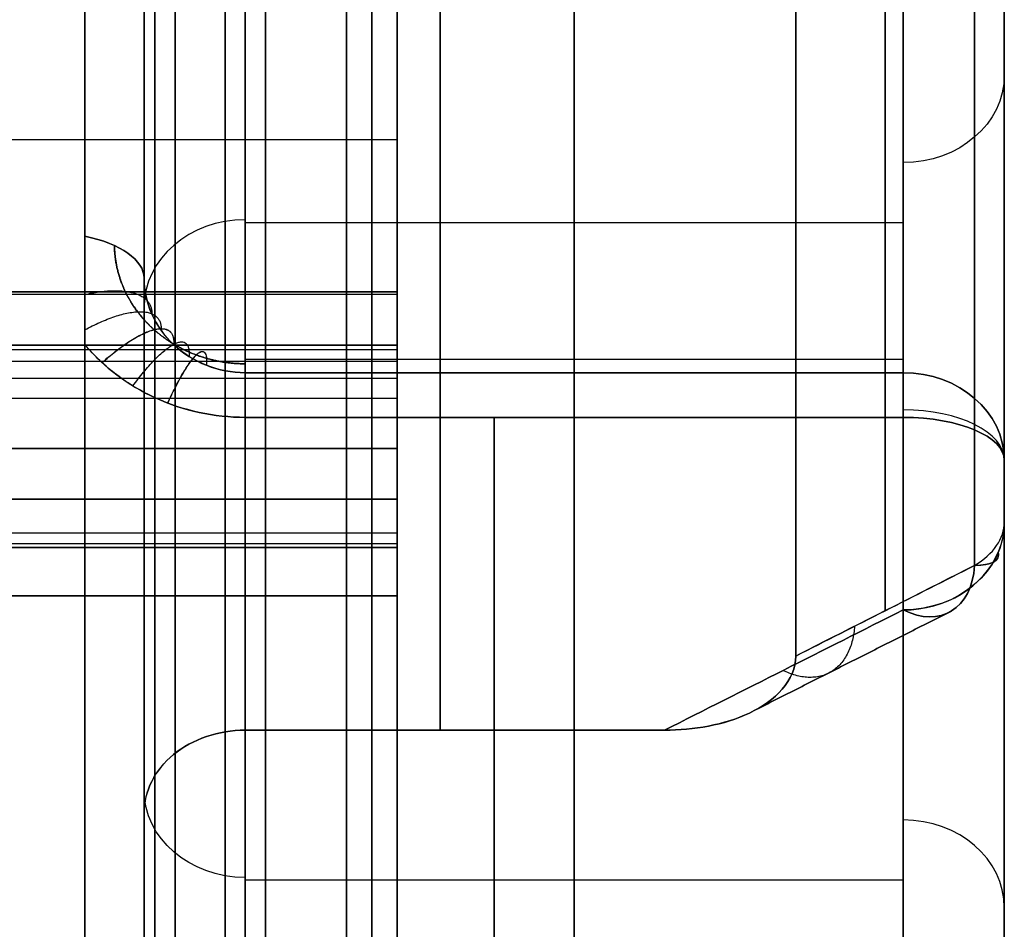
# Model space of a CAD drawing. Header units: millimetres. Extents: x -105 to 152, y -114 to 65.
# Tile 303 of 329: x 95 to 105, y 19 to 28. Entities that reach past the tile are written whole.
import ezdxf

# ---------------------------------------------------------------- set-up
doc = ezdxf.new("R2010")
doc.units = ezdxf.units.MM
doc.layers.add('Layer 01', color=18, linetype='Continuous', true_color=0x000000)

# ---------------------------------------------------------------- blocks, each defined once
blk = doc.blocks.new('Block 02')
at = {"layer": 'Layer 01'}
for p, q in [((97.076, 31.1467, -46.4476), (97.076, 21.1188, -29.0789)), ((100.326, 21.1188, 29.0789), (100.326, 31.1467, 46.4476)), ((100.326, 31.1467, -46.4476), (100.326, 21.1188, -29.0789)), ((96.076, 28, 48.4974), (96.076, 17.9693, 31.1238)), ((96.076, 28, -48.4974), (96.076, 17.9693, -31.1238)), ((103.576, 26.1328, 37.7633), (97.076, 26.1328, 37.7633)), ((103.576, 26.1328, -37.7633), (97.076, 26.1328, -37.7633)), ((98.576, 25.4241, 64.3525), (-26.924, 25.4241, 64.3525)), ((96.076, 20.5599, 41.1107), (96.076, 25.323, 38.3607)), ((96.076, 25.323, -38.3607), (96.076, 20.5599, -41.1107)), ((98.576, 22.9237, 63.9463), (98.576, 24.9329, 63.9463)), ((98.576, 22.9237, -63.9463), (98.576, 24.9329, -63.9463)), ((97.076, 24.7855, 50.6976), (103.576, 24.7855, 50.6976)), ((97.076, 24.7855, -50.6976), (103.576, 24.7855, -50.6976)), ((97.076, 24.6515, 50.1976), (97.076, 14.6236, 32.8289)), ((100.326, 24.6515, 50.1976), (100.326, 14.6236, 32.8289)), ((100.326, 14.6236, -32.8289), (100.326, 24.6515, -50.1976)), ((98.576, 23.9477, 64.4262), (98.576, 23.9477, 63.4248)), ((98.576, 23.9477, -63.425), (98.576, 23.9477, -64.4262)), ((-26.924, 23.901, 63.427), (98.576, 23.901, 63.427)), ((98.576, 22.9235, -63.9964), (-26.924, 22.9235, -63.9964)), ((98.576, 22.9235, 63.9964), (-26.924, 22.9235, 63.9964)), ((104.576, -22.5872, -48.6221), (104.576, 22.5872, -48.6221)), ((104.576, -20.8964, 45.6937), (104.576, 20.8964, 45.6937)), ((103.576, 19.6376, 41.5133), (97.076, 19.6376, 41.5133)), ((103.576, 19.6376, -41.5133), (97.076, 19.6376, -41.5133))]:
    blk.add_line(p, q, dxfattribs=at)
at = {"layer": 'Layer 01', "extrusion": (-1, 3.43217e-14, -1.94826e-15)}
blk.add_arc((0, 0, -98.576), 62, 90, 270, dxfattribs=at)
at = {"layer": 'Layer 01', "extrusion": (1, 0, 0)}
for centre, radius, start, end in [((0, 0, 95.4917), 61.5, 270, 90), ((0, 0, 95.4917), 60, 270, 90), ((0, 0, 95.4917), 35.9386, 270, 90), ((0, 0, 95.4917), 56.9095, 57.18524, 62.81476), ((0, 0, 95.4917), 56.9095, 297.18524, 302.81476), ((23.7855, 50.6976, 100.326), 1, 330, 64.86576), ((23.7855, -50.6976, 100.326), 1, 295.13424, 30)]:
    blk.add_arc(centre, radius, start, end, dxfattribs=at)
at = {"layer": 'Layer 01', "extrusion": (1, -3.43217e-14, 2.25655e-15)}
blk.add_arc((0, 0, 96.3839), 61.5, 270, 90, dxfattribs=at)
at = {"layer": 'Layer 01', "extrusion": (-1, 3.43217e-14, -2.19517e-15)}
blk.add_arc((0, 0, -97.276), 61.5, 90, 270, dxfattribs=at)
at = {"layer": 'Layer 01', "extrusion": (1, -3.43217e-14, 1.9641e-15)}
blk.add_arc((0, 0, 98.076), 61.5, 270, 90, dxfattribs=at)
at = {"layer": 'Layer 01', "extrusion": (-1, 3.09204e-29, 0)}
for centre, radius in [((0, 0, -98.326), 61.5), ((0, 0, -96.1839), 60)]:
    blk.add_arc(centre, radius, 90, 270, dxfattribs=at)
at = {"layer": 'Layer 01', "extrusion": (-1, 3.09859e-29, -1.15535e-16)}
blk.add_arc((0, 0, -98.576), 61.5, 90, 270, dxfattribs=at)
at = {"layer": 'Layer 01', "extrusion": (1, -3.09204e-29, -1.15912e-16)}
blk.add_arc((0, 0, 97.076), 61.3, 270, 90, dxfattribs=at)
at = {"layer": 'Layer 01', "extrusion": (-1, 3.09204e-29, 9.24197e-30)}
for centre, radius, start, end in [((0, 0, -97.076), 61.3, 90, 270), ((0, 0, -96.076), 56, 117.18524, 122.81476), ((0, 0, -96.076), 56, 237.18524, 242.81476), ((0, 0, -104.576), 56, 90, 115.13424), ((0, 0, -104.576), 56, 244.86576, 295.13424)]:
    blk.add_arc(centre, radius, start, end, dxfattribs=at)
at = {"layer": 'Layer 01', "extrusion": (1, -3.09204e-29, -1.1803e-16)}
blk.add_arc((0, 0, 97.076), 60.2, 270, 90, dxfattribs=at)
at = {"layer": 'Layer 01', "extrusion": (-1, 3.09204e-29, 1.01621e-44)}
blk.add_arc((0, 0, -96.876), 60, 90, 270, dxfattribs=at)
at = {"layer": 'Layer 01', "extrusion": (1, 4.03463e-30, 2.32939e-30)}
blk.add_arc((0, 0, 104.576), 38.4142, 7.10293, 52.89707, dxfattribs=at)
at = {"layer": 'Layer 01', "extrusion": (1, 2.28119e-29, -1.31705e-29)}
blk.add_arc((0, 0, 104.576), 38.4142, 307.10293, 352.89707, dxfattribs=at)
at = {"layer": 'Layer 01', "extrusion": (-1, -5.18158e-15, 4.11008e-15)}
blk.add_arc((0, 0, -104.2831), 37.7071, 187.10293, 232.89707, dxfattribs=at)
at = {"layer": 'Layer 01', "extrusion": (-1, -1.23524e-15, -1.53921e-16)}
blk.add_arc((0, 0, -104.2831), 37.7071, 127.10293, 172.89707, dxfattribs=at)
at = {"layer": 'Layer 01', "extrusion": (1, -3.09204e-29, -9.24197e-30)}
for start, end in [(307.27117, 352.72883), (7.27117, 52.72883)]:
    blk.add_arc((0, 0, 103.3989), 36.8229, start, end, dxfattribs=at)
at = {"layer": 'Layer 01', "extrusion": (-1, 0, 0)}
for start, end in [(125.9894, 174.0106), (185.9894, 234.0106)]:
    blk.add_arc((0, 0, -99.0032), 35.9386, start, end, dxfattribs=at)
at = {"layer": 'Layer 01', "extrusion": (-1, -1.28745e-12, -1.68299e-13)}
blk.add_arc((0, 0, -102.5147), 35.9386, 127.4476, 172.5524, dxfattribs=at)
at = {"layer": 'Layer 01', "extrusion": (-1, -7.89478e-13, 1.03082e-12)}
blk.add_arc((0, 0, -102.5147), 35.9386, 187.4476, 232.5524, dxfattribs=at)
at = {"layer": 'Layer 01', "extrusion": (-1, -2.33644e-28, -4.04683e-28)}
blk.add_arc((0, 0, -96.076), 56, 117.18524, 122.81476, dxfattribs=at)
at = {"layer": 'Layer 01', "extrusion": (-1, -3.12547e-28, 5.41347e-28)}
blk.add_arc((0, 0, -96.076), 56, 237.18524, 242.81476, dxfattribs=at)
at = {"layer": 'Layer 01', "extrusion": (-1, -1.24185e-12, 2.38809e-11)}
blk.add_arc((-0.0077, 434.8496, -98.576), 499.8494, 266.737606, 267.08244, dxfattribs=at)
at = {"layer": 'Layer 01', "extrusion": (1, -1.33072e-12, -2.39524e-11)}
blk.add_arc((0.0024, -435.0001, 98.576), 500, 86.737988, 87.082714, dxfattribs=at)
at = {"layer": 'Layer 01', "extrusion": (0, -0.5, -0.866025)}
for centre, start, end in [((103.576, -4.75, -46.9588), 0, 90), ((97.076, 2.75, -45.8212), 90, 180)]:
    blk.add_arc(centre, 1, start, end, dxfattribs=at)
at = {"layer": 'Layer 01', "extrusion": (0, 0.5, -0.866025)}
for centre, start, end in [((-103.576, 4.75, 46.9588), 180, 270), ((-97.076, -2.75, 45.8212), 270, 0)]:
    blk.add_arc(centre, 1, start, end, dxfattribs=at)
at = {"layer": 'Layer 01', "extrusion": (0, 0.5, 0.866025)}
for centre, start, end in [((-97.076, -2.75, 45.832), 270, 0), ((-103.576, 4.75, 46.9588), 180, 270)]:
    blk.add_arc(centre, 1, start, end, dxfattribs=at)
at = {"layer": 'Layer 01', "extrusion": (0, -0.5, 0.866025)}
for centre, start, end in [((97.076, 2.75, -45.832), 90, 180), ((103.576, -4.75, -55.7982), 360, 90), ((103.576, -4.75, -46.9588), 0, 90)]:
    blk.add_arc(centre, 1, start, end, dxfattribs=at)
at = {"layer": 'Layer 01', "extrusion": (-1.75752e-15, -0.889534, 0.456869)}
blk.add_arc((95.076, 56), 1, 360, 65.43796, dxfattribs=at)
at = {"layer": 'Layer 01', "extrusion": (3.80004e-16, -0.889534, -0.456869)}
blk.add_arc((95.076, -56), 1, 294.56204, 0, dxfattribs=at)
at = {"layer": 'Layer 01', "extrusion": (-1, -1.63995e-14, 6.43976e-13)}
blk.add_arc((-25.4241, -63.8525, -98.576), 0.5, 267.08244, 270, dxfattribs=at)
at = {"layer": 'Layer 01', "extrusion": (1, -4.99204e-12, -1.0351e-10)}
blk.add_arc((0.0227, -434.5002, 98.576), 499.4997, 87.082124, 87.427047, dxfattribs=at)
at = {"layer": 'Layer 01', "extrusion": (-1, -2.69479e-14, 2.95594e-14)}
blk.add_arc((-25.4241, 63.8525, -98.576), 0.5, 2.37488, 92.91729, dxfattribs=at)
at = {"layer": 'Layer 01', "extrusion": (1, -1.90708e-12, 3.92782e-11)}
blk.add_arc((-0.021, 435.4376, 98.576), 500.4381, 272.573133, 272.917409, dxfattribs=at)
at = {"layer": 'Layer 01', "extrusion": (-1, 2.72386e-14, 2.83691e-14)}
blk.add_arc((-25.4241, -63.8526, -98.576), 0.5, 270, 357.67068, dxfattribs=at)
at = {"layer": 'Layer 01', "extrusion": (1, -1.69862e-16, 2.05437e-14)}
blk.add_arc((0, 0, 95.4917), 57, 270, 295.93409, dxfattribs=at)
at = {"layer": 'Layer 01', "extrusion": (1, 3.9905e-15, -1.7174e-14)}
blk.add_arc((0, 0, 95.4917), 57, 64.06591, 115.93409, dxfattribs=at)
at = {"layer": 'Layer 01', "extrusion": (1, -3.03961e-29, -9.5447e-30)}
for centre in [(23.7855, 50.6976, 97.076), (23.7855, 50.6976, 103.576)]:
    blk.add_arc(centre, 1, 330, 64.86576, dxfattribs=at)
at = {"layer": 'Layer 01', "extrusion": (1, -1.13447e-14, -6.54986e-15)}
blk.add_arc((23.7855, -50.6976, 97.076), 1, 295.13424, 30, dxfattribs=at)
at = {"layer": 'Layer 01', "extrusion": (1, -4.13479e-29, 1.29837e-29)}
blk.add_arc((23.7855, -50.6976, 103.576), 1, 295.13424, 30, dxfattribs=at)
at = {"layer": 'Layer 01', "extrusion": (-6.00926e-15, -0.5, -0.866025)}
blk.add_arc((103.576, 4.75, -55.7982), 1, 270, 360, dxfattribs=at)
at = {"layer": 'Layer 01', "extrusion": (-1, -9.09022e-12, 1.89862e-10)}
blk.add_arc((0, 435, -98.576), 499, 267.197184, 267.312022, dxfattribs=at)
at = {"layer": 'Layer 01', "extrusion": (2.21569e-29, -0.866025, 0.5)}
blk.add_arc((103.576, 55.7982, 4.75), 1, 0, 90, dxfattribs=at)
at = {"layer": 'Layer 01', "extrusion": (3.13988e-29, 0.866025, 0.5)}
blk.add_arc((-103.576, -55.7982, -4.75), 1, 180, 270, dxfattribs=at)
at = {"layer": 'Layer 01', "extrusion": (1, -3.09204e-29, 0)}
for start, end in [(270, 295.13424), (64.86576, 115.13424)]:
    blk.add_arc((0, 0, 99.5339), 57, start, end, dxfattribs=at)
at = {"layer": 'Layer 01', "extrusion": (-1.98362e-16, -0.905315, 0.424741)}
blk.add_arc((103.576, 56), 1, 0, 90, dxfattribs=at)
at = {"layer": 'Layer 01', "extrusion": (-1, -1.11838e-15, -2.38377e-15)}
blk.add_arc((0, 0, -103.576), 57, 90, 115.13424, dxfattribs=at)
at = {"layer": 'Layer 01', "extrusion": (-1, 2.53422e-29, -1.13681e-28)}
blk.add_arc((0, 0, -103.576), 57, 244.86576, 270, dxfattribs=at)
at = {"layer": 'Layer 01', "extrusion": (6.05072e-15, -0.905315, -0.424741)}
blk.add_arc((103.576, -56), 1, 270, 0, dxfattribs=at)
at = {"layer": 'Layer 01', "extrusion": (-1, 1.13835e-15, 2.42634e-15)}
blk.add_arc((0, 0, -104.576), 56, 90, 115.13424, dxfattribs=at)
at = {"layer": 'Layer 01', "extrusion": (-1, -2.05188e-43, -1.96248e-29)}
blk.add_arc((0, 0, -104.576), 56, 244.86576, 295.13424, dxfattribs=at)
at = {"layer": 'Layer 01', "extrusion": (7.45643e-30, 0.5, -0.866025)}
blk.add_arc((-103.576, 4.75, 38.1194), 1, 180, 270, dxfattribs=at)
at = {"layer": 'Layer 01', "extrusion": (-8.90777e-15, -0.797553, 0.603249)}
blk.add_arc((103.576, 38.4142), 1, 315, 0, dxfattribs=at)
at = {"layer": 'Layer 01', "extrusion": (2.06584e-14, 0.797553, 0.603249)}
blk.add_arc((-103.576, -38.4142), 1, 135, 180, dxfattribs=at)
at = {"layer": 'Layer 01', "extrusion": (-1.77636e-15, -0.5, -0.866025)}
blk.add_arc((103.576, -4.75, -38.1194), 1, 360, 19.99949, dxfattribs=at)
at = {"layer": 'Layer 01', "extrusion": (-1, -1.62444e-14, 1.12322e-12)}
blk.add_arc((-22.4235, -63.9964, -98.576), 0.5, 179.90686, 267.42702, dxfattribs=at)
at = {"layer": 'Layer 01', "extrusion": (-1, 2.90166e-14, -4.83945e-13)}
blk.add_arc((-22.4235, 63.9964, -98.576), 0.5, 92.57298, 180.04552, dxfattribs=at)
at = {"layer": 'Layer 01', "extrusion": (-5.82118e-15, 0.5, 0.866025)}
blk.add_arc((-103.576, -4.75, 38.1194), 1, 90, 160.00051, dxfattribs=at)
at = {"layer": 'Layer 01', "extrusion": (0.333486, 0.904459, -0.265973)}
for start, end in [(169.7819, 215.80494), (169.7819, 204.62792), (204.62792, 215.80494)]:
    blk.add_arc((-89.1639, 44.847, 47.3518), 1, start, end, dxfattribs=at)
at = {"layer": 'Layer 01', "extrusion": (0.333486, 0.904459, 0.265973)}
blk.add_arc((-89.1639, -44.847, 47.3518), 1, 144.19506, 190.21818, dxfattribs=at)
at = {"layer": 'Layer 01', "extrusion": (-0.704378, -0.354913, -0.614727)}
blk.add_arc((25.9118, -39.1059, -100.0148), 1, 314.35618, 39.3401, dxfattribs=at)
at = {"layer": 'Layer 01', "extrusion": (-0.704378, -0.354913, 0.614727)}
blk.add_arc((25.9118, 39.1059, -100.0148), 1, 320.6599, 45.64382, dxfattribs=at)
at = {"layer": 'Layer 01', "extrusion": (-1, 3.54265e-14, 1.98587e-13)}
blk.add_arc((0, 435, -98.576), 500, 267.427018, 270, dxfattribs=at)
at = {"layer": 'Layer 01', "extrusion": (1, -3.45017e-14, -8.0637e-15)}
blk.add_arc((0.0002, 435.0011, 98.576), 500.0011, 267.426539, 272.572955, dxfattribs=at)
at = {"layer": 'Layer 01', "extrusion": (-1, 1.90714e-14, 2.7865e-14)}
blk.add_arc((0, 0, -96.076), 35.9386, 115.61148, 124.38852, dxfattribs=at)
at = {"layer": 'Layer 01', "extrusion": (-1, 1.45961e-14, -3.04488e-14)}
blk.add_arc((0, 0, -96.076), 35.9386, 235.61148, 244.38852, dxfattribs=at)
at = {"layer": 'Layer 01'}
for points, degree in [([(104.576, 23.1733, 30.6374), (104.576, 27.593, 38.2925), (104.576, 32.0127, 45.9476)], 2), ([(104.576, 32.0127, -45.9476), (104.576, 27.593, -38.2925), (104.576, 23.1733, -30.6374)], 2), ([(97.076, 31.1467, 46.4476), (97.076, 26.1328, 37.7633), (97.076, 21.1188, 29.0789)], 2), ([(97.076, 21.1188, -29.0789), (97.076, 26.1328, -37.7633), (97.076, 31.1467, -46.4476)], 2), ([(103.576, 22.3073, 31.1374), (103.576, 26.727, 38.7925), (103.576, 31.1467, 46.4476)], 2), ([(103.576, 31.1467, -46.4476), (103.576, 26.727, -38.7925), (103.576, 22.3073, -31.1374)], 2), ([(96.076, 30.3478, 47.0639), (96.076, 25.323, 38.3607), (96.076, 20.2982, 29.6575)], 2), ([(96.076, 20.2982, -29.6575), (96.076, 25.323, -38.3607), (96.076, 30.3478, -47.0639)], 2), ([(98.576, 26.9516, 64.2731), (35.826, 26.9516, 64.2731), (-26.924, 26.9516, 64.2731)], 2), ([(96.076, 15.5351, 32.4075), (96.076, 20.5599, 41.1107), (96.076, 25.5846, 49.8139)], 2), ([(96.076, 25.5846, -49.8139), (96.076, 20.5599, -41.1107), (96.076, 15.5351, -32.4075)], 2), ([(98.576, 25.4495, -64.3519), (35.826, 25.4495, -64.3519), (-26.924, 25.4495, -64.3519)], 2), ([(-26.924, 25.4495, 64.3519), (35.826, 25.4495, 64.3519), (98.576, 25.4495, 64.3519)], 2), ([(98.576, 25.4241, -64.3525), (35.826, 25.4241, -64.3525), (-26.924, 25.4241, -64.3525)], 2), ([(98.576, 24.9245, -63.8729), (35.826, 24.9245, -63.8729), (-26.924, 24.9245, -63.8729)], 2), ([(-26.924, 24.9245, 63.8733), (35.826, 24.9245, 63.8733), (98.576, 24.9245, 63.8733)], 2), ([(98.576, 24.8774, -63.6896), (35.826, 24.8774, -63.6896), (-26.924, 24.8774, -63.6896)], 2), ([(98.576, 24.8774, 63.6896), (35.826, 24.8774, 63.6896), (-26.924, 24.8774, 63.6896)], 2), ([(98.576, 24.7613, -63.5325), (35.826, 24.7613, -63.5325), (-26.924, 24.7613, -63.5325)], 2), ([(98.576, 24.7613, 63.5325), (35.826, 24.7613, 63.5325), (-26.924, 24.7613, 63.5325)], 2), ([(97.076, 24.6515, 50.1976), (100.326, 24.6515, 50.1976), (103.576, 24.6515, 50.1976)], 2), ([(97.076, 14.6236, 32.8289), (97.076, 19.6376, 41.5133), (97.076, 24.6515, 50.1976)], 2), ([(97.076, 24.6515, -50.1976), (97.076, 19.6376, -41.5133), (97.076, 14.6236, -32.8289)], 2), ([(103.576, 24.6515, -50.1976), (100.326, 24.6515, -50.1976), (97.076, 24.6515, -50.1976)], 2), ([(103.576, 24.6515, 50.1976), (103.576, 20.2318, 42.5425), (103.576, 15.8121, 34.8874)], 2), ([(103.576, 15.8121, -34.8874), (103.576, 20.2318, -42.5425), (103.576, 24.6515, -50.1976)], 2), ([(98.576, 24.5938, -63.4318), (35.826, 24.5938, -63.4318), (-26.924, 24.5938, -63.4318)], 2), ([(98.576, 24.5938, 63.4318), (35.826, 24.5938, 63.4318), (-26.924, 24.5938, 63.4318)], 2), ([(-26.924, 24.4005, -63.4031), (35.826, 24.4005, -63.4031), (98.576, 24.4005, -63.4031)], 2), ([(-26.924, 24.4005, 63.4031), (35.826, 24.4005, 63.4031), (98.576, 24.4005, 63.4031)], 2), ([(98.576, 23.4015, 63.451), (98.576, 23.901, 63.427), (98.576, 24.4005, 63.4031)], 2), ([(97.076, 24.2102, -51.603), (100.326, 24.2102, -51.603), (103.576, 24.2102, -51.603)], 2), ([(103.576, 24.2102, 51.603), (100.326, 24.2102, 51.603), (97.076, 24.2102, 51.603)], 2), ([(98.576, 23.901, -63.4273), (35.826, 23.901, -63.4273), (-26.924, 23.901, -63.4273)], 2), ([(104.576, 23.7855, 50.6976), (104.576, 19.3658, 43.0425), (104.576, 14.9461, 35.3874)], 2), ([(104.576, 14.9461, -35.3874), (104.576, 19.3658, -43.0425), (104.576, 23.7855, -50.6976)], 2), ([(98.576, 23.4015, -63.451), (35.826, 23.4015, -63.451), (-26.924, 23.4015, -63.451)], 2), ([(-26.924, 23.4015, 63.451), (35.826, 23.4015, 63.451), (98.576, 23.4015, 63.451)], 2), ([(98.576, 23.0643, -63.6061), (35.826, 23.0643, -63.6061), (-26.924, 23.0643, -63.6061)], 2), ([(98.576, 23.0643, 63.6061), (35.826, 23.0643, 63.6061), (-26.924, 23.0643, 63.6061)], 2), ([(98.576, 22.9603, -63.763), (35.826, 22.9603, -63.763), (-26.924, 22.9603, -63.763)], 2), ([(-26.924, 22.9235, -63.9621), (35.826, 22.9235, -63.9621), (98.576, 22.9235, -63.9621)], 2), ([(-26.924, 22.9235, -63.9956), (35.826, 22.9235, -63.9956), (98.576, 22.9235, -63.9956)], 2), ([(98.576, 22.9235, 63.996), (35.826, 22.9235, 63.9958), (-26.924, 22.9235, 63.9956)], 2), ([(-26.924, 22.9235, 63.9621), (35.826, 22.9235, 63.9621), (98.576, 22.9235, 63.9621)], 2), ([(98.576, 22.9235, -63.9789), (35.826, 22.9235, -63.9789), (-26.924, 22.9235, -63.9789)], 2), ([(98.576, 22.9235, 63.9791), (35.826, 22.9235, 63.9791), (-26.924, 22.9235, 63.9791)], 2), ([(102.5147, 21.852, 28.532), (103.1041, 22.1503, 29.0459), (103.6936, 22.4486, 29.5597), (104.2831, 22.7468, 30.0734)], 3), ([(-26.924, 22.446, -64.4959), (35.826, 22.446, -64.4959), (98.576, 22.446, -64.4959)], 2), ([(98.576, 22.446, 64.4959), (35.826, 22.446, 64.4959), (-26.924, 22.446, 64.4959)], 2), ([(97.076, 21.1188, 29.0789), (99.1473, 21.1188, 29.0789), (101.2185, 21.1188, 29.0789)], 2), ([(101.2185, 21.1188, -29.0789), (99.1473, 21.1188, -29.0789), (97.076, 21.1188, -29.0789)], 2)]:
    blk.add_open_spline(points, degree=degree, dxfattribs=at)
at = {"layer": 'Layer 01', "extrusion": (-1, 2.44219e-12, -3.93124e-12)}
blk.add_open_spline([(95.4917, 24.9282, -51.26), (95.4917, 25.1158, -51.1688), (95.4917, 25.2906, -51.0561), (95.4917, 25.6397, -50.8299), (95.4917, 25.815, -50.7181), (95.4917, 26.0002, -50.623)], degree=3, knots=[0, 0, 0, 0, 0.62432, 0.62432, 1.248641, 1.248641, 1.248641, 1.248641], dxfattribs=at)
at = {"layer": 'Layer 01', "extrusion": (1, -7.44601e-12, -1.20393e-11)}
blk.add_open_spline([(95.4917, 26.0002, 50.623), (95.4917, 25.815, 50.7181), (95.4917, 25.6397, 50.8299), (95.4917, 25.2906, 51.0561), (95.4917, 25.1158, 51.1688), (95.4917, 24.9282, 51.26)], degree=3, knots=[0, 0, 0, 0, 0.62432, 0.62432, 1.248641, 1.248641, 1.248641, 1.248641], dxfattribs=at)
at = {"layer": 'Layer 01'}
for points, weights, knots in [([(95.7831, 25.9077, 50.443), (95.7854, 25.7526, 50.5201), (95.8221, 25.5978, 50.5956), (95.9234, 25.3844, 50.698), (95.9644, 25.317, 50.73), (96.0601, 25.1899, 50.79), (96.1155, 25.13, 50.818), (96.2957, 24.9691, 50.8928), (96.439, 24.8836, 50.9319), (96.7453, 24.7693, 50.984), (96.9121, 24.7395, 50.9973), (97.076, 24.7395, 50.9973)], [0.853553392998, 0.852423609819, 0.850935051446, 0.848450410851, 0.847591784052, 0.845852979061, 0.844967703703, 0.842463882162, 0.840937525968, 0.838824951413, 0.838214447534, 0.838226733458], [0, 0, 0, 0, 0.797394, 0.797394, 1.19609, 1.19609, 1.594787, 1.594787, 2.392181, 2.392181, 3.189574, 3.189574, 3.189574, 3.189574]), ([(97.076, 24.7395, -50.9973), (96.9109, 24.7395, -50.9973), (96.7456, 24.7691, -50.984), (96.5143, 24.8555, -50.9446), (96.4409, 24.8908, -50.9285), (96.3013, 24.9746, -50.89), (96.2348, 25.0234, -50.8675), (96.0552, 25.1841, -50.7928), (95.9565, 25.3144, -50.7315), (95.8224, 25.5975, -50.5957), (95.7854, 25.7539, -50.5194), (95.7831, 25.9077, -50.4429)], [0.838226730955, 0.838217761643, 0.838821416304, 0.840417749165, 0.841055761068, 0.842497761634, 0.843307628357, 0.845811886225, 0.847640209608, 0.85093074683, 0.852435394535, 0.853553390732], [0, 0, 0, 0, 0.79737, 0.79737, 1.196055, 1.196055, 1.59474, 1.59474, 2.39211, 2.39211, 3.189479, 3.189479, 3.189479, 3.189479])]:
    blk.add_rational_spline(points, weights, degree=3, knots=knots, dxfattribs=at)
for points, knots in [([(97.076, 24.6515, 50.1976), (96.8108, 24.6515, 50.1976), (96.5515, 24.7562, 50.1597), (96.2757, 25.0166, 50.057), (96.2018, 25.1202, 50.0151), (96.102, 25.3446, 49.9206), (96.076, 25.4639, 49.8687), (96.076, 25.5846, 49.8139)], [0, 0, 0, 0, 0.801403, 0.801403, 1.202104, 1.202104, 1.602805, 1.602805, 1.602805, 1.602805]), ([(96.076, 25.5846, -49.8139), (96.076, 25.3431, -49.9234), (96.1842, 25.1027, -50.023), (96.4601, 24.8426, -50.1256), (96.5709, 24.7721, -50.1524), (96.8133, 24.6765, -50.1885), (96.9434, 24.6515, -50.1976), (97.076, 24.6515, -50.1976)], [0, 0, 0, 0, 0.801177, 0.801177, 1.201766, 1.201766, 1.602355, 1.602355, 1.602355, 1.602355]), ([(95.4917, 24.9282, -51.26), (95.676, 24.7087, -51.3667), (95.9173, 24.5259, -51.4539), (96.326, 24.3394, -51.5422), (96.4726, 24.2907, -51.5651), (96.7698, 24.2266, -51.5953), (96.9213, 24.2102, -51.603), (97.076, 24.2102, -51.603)], [-1.847718, -1.847718, -1.847718, -1.847718, -0.923859, -0.923859, -0.461929, -0.461929, 0, 0, 0, 0]), ([(97.076, 24.2102, 51.603), (96.7672, 24.2102, 51.603), (96.4623, 24.2772, 51.5716), (96.0537, 24.4636, 51.4834), (95.9237, 24.5411, 51.4465), (95.6902, 24.7176, 51.362), (95.5845, 24.8177, 51.3137), (95.4917, 24.9282, 51.26)], [0, 0, 0, 0, 0.924027, 0.924027, 1.38604, 1.38604, 1.848054, 1.848054, 1.848054, 1.848054]), ([(104.2831, 22.7468, -30.0734), (103.8135, 22.5093, -29.6642), (103.3439, 22.2717, -29.2549), (102.8744, 22.0341, -28.8456), (102.7545, 21.9734, -28.7411), (102.6346, 21.9127, -28.6366), (102.5147, 21.852, -28.532)], [0, 0, 0, 0, 2, 2, 2, 2.510781, 2.510781, 2.510781, 2.510781]), ([(101.2185, 21.1188, 29.0789), (101.3654, 21.1188, 29.0789), (101.5101, 21.1317, 29.0695), (101.7945, 21.187, 29.0293), (101.9321, 21.229, 28.9987), (102.1843, 21.3486, 28.9107), (102.2987, 21.4268, 28.8529), (102.4655, 21.6199, 28.7085), (102.5147, 21.7344, 28.6221), (102.5147, 21.852, 28.532)], [0, 0, 0, 0, 0.441944, 0.441944, 0.883888, 0.883888, 1.325832, 1.325832, 1.767775, 1.767775, 1.767775, 1.767775]), ([(102.5147, 21.852, -28.532), (102.5147, 21.7344, -28.6221), (102.4655, 21.62, -28.7085), (102.2989, 21.4269, -28.8528), (102.1848, 21.3489, -28.9105), (101.932, 21.2289, -28.9987), (101.796, 21.1873, -29.029), (101.5104, 21.1317, -29.0695), (101.3654, 21.1188, -29.0789), (101.2185, 21.1188, -29.0789)], [0, 0, 0, 0, 0.441948, 0.441948, 0.883896, 0.883896, 1.325844, 1.325844, 1.767791, 1.767791, 1.767791, 1.767791]), ([(96.076, 20.2982, 29.6575), (96.076, 20.4061, 29.5837), (96.1022, 20.5145, 29.5086), (96.2016, 20.7123, 29.3701), (96.276, 20.8037, 29.3053), (96.4602, 20.9547, 29.1975), (96.5712, 21.0155, 29.1537), (96.8136, 21.0976, 29.0944), (96.9436, 21.1188, 29.0789), (97.076, 21.1188, 29.0789)], [0, 0, 0, 0, 0.39599, 0.39599, 0.79198, 0.79198, 1.18797, 1.18797, 1.583961, 1.583961, 1.583961, 1.583961]), ([(97.076, 21.1188, -29.0789), (96.8114, 21.1188, -29.0789), (96.5524, 21.0303, -29.1436), (96.276, 20.8038, -29.3052), (96.2021, 20.7131, -29.3695), (96.1019, 20.514, -29.5089), (96.076, 20.4072, -29.5829), (96.076, 20.2982, -29.6575)], [0, 0, 0, 0, 0.799529, 0.799529, 1.199293, 1.199293, 1.599058, 1.599058, 1.599058, 1.599058])]:
    blk.add_open_spline(points, degree=3, knots=knots, dxfattribs=at)
at = {"layer": 'Layer 01', "extrusion": (-0.381706, 0.82788, 0.410992)}
blk.add_rational_spline([(95.4917, 25.4247, -50.9692), (96.1691, 25.5783, -50.6494), (96.152, 25.232, -49.9679)], [0.906537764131, 0.756375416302, 1.00006163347], degree=2, dxfattribs=at)
at = {"layer": 'Layer 01', "extrusion": (-0.382206, 0.827702, -0.410886)}
blk.add_rational_spline([(95.4917, 25.4238, 50.9698), (96.1692, 25.5779, 50.65), (96.1522, 25.2316, 49.9682)], [0.906630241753, 0.75630485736, 1.00000009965], degree=2, dxfattribs=at)
at = {"layer": 'Layer 01', "extrusion": (-0.554236, 0.747819, -0.365499)}
blk.add_rational_spline([(95.4917, 25.0748, 51.1834), (96.2744, 25.5035, 50.8738), (96.2443, 25.071, 50.0346)], [0.962818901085, 0.713324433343, 1.00000011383], degree=2, dxfattribs=at)
at = {"layer": 'Layer 01', "extrusion": (-0.705594, 0.638322, 0.307706)}
blk.add_rational_spline([(95.6609, 24.7515, -51.3455), (96.4076, 25.4212, -51.0225), (96.3684, 24.929, -50.0915)], [0.999908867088, 0.688330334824, 0.999999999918], degree=2, dxfattribs=at)
at = {"layer": 'Layer 01', "extrusion": (-0.706108, 0.637866, -0.307472)}
blk.add_rational_spline([(95.6618, 24.7504, 51.3461), (96.4082, 25.4209, 51.0229), (96.3689, 24.9286, 50.0917)], [1.00000232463, 0.68826502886, 0.999999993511], degree=2, dxfattribs=at)
at = {"layer": 'Layer 01', "extrusion": (-0.830552, 0.502769, 0.239599)}
blk.add_rational_spline([(95.9647, 24.5218, -51.4556), (96.5592, 25.3221, -51.074), (96.5203, 24.8114, -50.1373)], [0.999907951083, 0.683602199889, 0.99999470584], degree=2, dxfattribs=at)
at = {"layer": 'Layer 01', "extrusion": (-1, 2.14554e-12, -2.30017e-12)}
blk.add_open_spline([(98.576, 24.4005, 63.4031), (98.576, 24.5326, 63.3966), (98.576, 24.6567, 63.4416), (98.576, 24.8043, 63.5696), (98.576, 24.8426, 63.6195), (98.576, 24.8793, 63.6929), (98.576, 24.8872, 63.7105), (98.576, 24.8996, 63.743), (98.576, 24.9155, 63.7917), (98.576, 24.9231, 63.8406), (98.576, 24.9245, 63.8733)], degree=3, knots=[-0.7920594, -0.7920594, -0.7920594, -0.7920594, -0.3960297, -0.3960297, -0.1980148, -0.1980148, -0.1485111, -0.1485111, -0.0990074, 0, 0, 0, 0], dxfattribs=at)
at = {"layer": 'Layer 01', "extrusion": (1, -7.90552e-13, -7.90907e-13)}
blk.add_open_spline([(98.576, 24.9245, -63.8729), (98.576, 24.9219, -63.8084), (98.576, 24.9042, -63.7434), (98.576, 24.8635, -63.6613), (98.576, 24.8566, -63.6492), (98.576, 24.8396, -63.6221), (98.576, 24.8123, -63.5829), (98.576, 24.7793, -63.5481), (98.576, 24.6566, -63.4414), (98.576, 24.5327, -63.3966), (98.576, 24.4005, -63.4031)], degree=3, knots=[-0.7918379, -0.7918379, -0.7918379, -0.7918379, -0.5938784, -0.5938784, -0.5443885, -0.5443885, -0.4948987, -0.3959189, -0.3959189, 0, 0, 0, 0], dxfattribs=at)
at = {"layer": 'Layer 01', "extrusion": (-0.923149, 0.347593, 0.16424)}
blk.add_rational_spline([(96.3094, 24.3514, -51.5365), (96.7242, 25.2519, -51.1109), (96.6927, 24.7241, -50.1705)], [0.999975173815, 0.679783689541, 1.0000000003], degree=2, dxfattribs=at)
at = {"layer": 'Layer 01', "extrusion": (-0.923358, 0.34714, -0.164023)}
blk.add_rational_spline([(96.3104, 24.351, 51.5367), (96.7245, 25.2515, 51.1111), (96.6932, 24.724, 50.1708)], [0.999982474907, 0.679827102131, 0.999888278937], degree=2, dxfattribs=at)
at = {"layer": 'Layer 01', "extrusion": (1, 2.45615e-12, 2.3807e-12)}
blk.add_open_spline([(98.576, 22.9235, 63.9621), (98.576, 22.9235, 63.8234), (98.576, 22.9704, 63.7047), (98.576, 23.1582, 63.5076), (98.576, 23.2693, 63.4572), (98.576, 23.4015, 63.451)], degree=3, knots=[-0.7929647, -0.7929647, -0.7929647, -0.7929647, -0.3964823, -0.3964823, 0, 0, 0, 0], dxfattribs=at)
at = {"layer": 'Layer 01', "extrusion": (1, 1.04571e-12, -1.06148e-12)}
blk.add_open_spline([(98.576, 23.4015, -63.451), (98.576, 23.2694, -63.4572), (98.576, 23.157, -63.5089), (98.576, 23.018, -63.6548), (98.576, 22.9839, -63.7064), (98.576, 22.9485, -63.7913), (98.576, 22.9388, -63.8236), (98.576, 22.9265, -63.89), (98.576, 22.9235, -63.9251), (98.576, 22.9235, -63.9621)], degree=3, knots=[-0.7848477, -0.7848477, -0.7848477, -0.7848477, -0.3924239, -0.3924239, -0.1962119, -0.1962119, -0.098106, -0.098106, 0, 0, 0, 0], dxfattribs=at)
at = {"layer": 'Layer 01', "extrusion": (1, 1.57452e-08, -4.50798e-11)}
blk.add_open_spline([(98.576, 22.9235, 63.996), (98.576, 22.9235, 63.9844), (98.576, 22.9235, 63.9733), (98.576, 22.9235, 63.9621)], degree=3, dxfattribs=at)
at = {"layer": 'Layer 01', "extrusion": (1, -1.21304e-08, -8.20595e-12)}
blk.add_open_spline([(98.576, 22.9235, -63.9621), (98.576, 22.9235, -63.9733), (98.576, 22.9235, -63.9844), (98.576, 22.9235, -63.9956)], degree=3, dxfattribs=at)
at = {"layer": 'Layer 01', "extrusion": (-1.53667e-12, -0.866025, 0.5)}
blk.add_open_spline([(101.2185, 21.1188, 29.0789), (102.0042, 21.5151, 29.7652), (102.79, 21.9112, 30.4514), (103.576, 22.3073, 31.1374)], degree=3, dxfattribs=at)
at = {"layer": 'Layer 01', "extrusion": (-1.11957e-11, 0.866025, 0.5)}
blk.add_open_spline([(103.576, 22.3073, -31.1374), (102.79, 21.9112, -30.4514), (102.0042, 21.5151, -29.7652), (101.2185, 21.1188, -29.0789)], degree=3, dxfattribs=at)
at = {"layer": 'Layer 01'}
for points, weights in [([(102.1392, 21.3307, 28.9238), (102.7781, 21.653, 29.4808), (103.4168, 21.975, 30.0375), (104.0555, 22.2968, 30.594)], [0.869463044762, 0.869190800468, 0.868932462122, 0.868686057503]), ([(104.0555, 22.2968, -30.594), (103.4168, 21.975, -30.0375), (102.7781, 21.653, -29.4808), (102.1392, 21.3307, -28.9238)], [0.868686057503, 0.868932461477, 0.869190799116, 0.869463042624])]:
    blk.add_rational_spline(points, weights, degree=3, dxfattribs=at)
at = {"layer": 'Layer 01', "extrusion": (0.704198, 0.355004, 0.61488)}
blk.add_rational_spline([(103.0972, 22.1468, 29.0398), (103.0386, 21.3879, 29.545), (102.3901, 21.7096, 30.1021)], [0.999999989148, 0.738315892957, 0.999999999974], degree=2, dxfattribs=at)
at = {"layer": 'Layer 01', "extrusion": (0.704198, 0.355004, -0.61488)}
blk.add_rational_spline([(103.0972, 22.1468, -29.0398), (103.0386, 21.3879, -29.545), (102.3901, 21.7096, -30.1021)], [0.999999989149, 0.738315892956, 0.999999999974], degree=2, dxfattribs=at)

msp = doc.modelspace()

# ---------------------------------------------------------------- block references
at = {"layer": 'Layer 01'}
msp.add_blockref('Block 02', (0, 0), dxfattribs=at)

doc.saveas('drawing.dxf')
